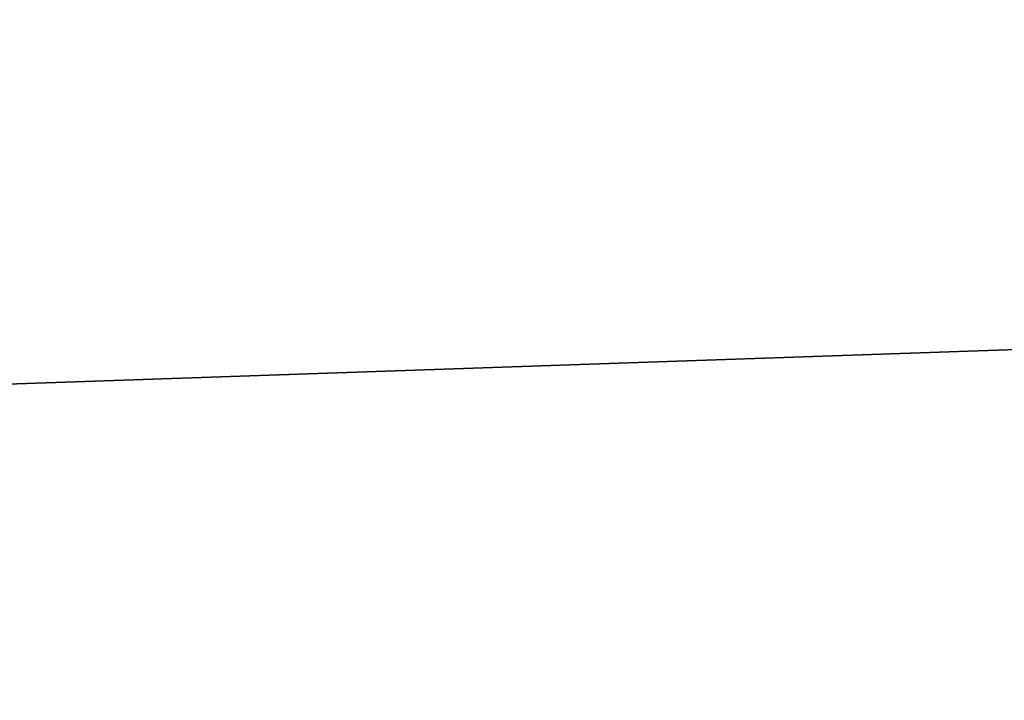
# Model space of a CAD drawing. Header units: millimetres. Extents: x -522 to 188, y -54 to 63.
# Tile 340 of 656: x -4.12769 to -4.11858, y -36.79257 to -36.78627. Entities that reach past the tile are written whole.
import ezdxf

# ---------------------------------------------------------------- set-up
doc = ezdxf.new("R2010")
doc.units = ezdxf.units.MM
doc.header["$LTSCALE"] = 65.185185
for name, color, linetype in [('1', 7, 'CONTINUOUS'), ('2', 7, 'CONTINUOUS'), ('8', 7, 'CONTINUOUS'), ('9', 7, 'CONTINUOUS')]:
    doc.layers.add(name, color=color, linetype=linetype)

msp = doc.modelspace()

# ---------------------------------------------------------------- linework, layer by layer
at = {"layer": '1', "color": 7, "linetype": 'CONTINUOUS'}
for points in [[(-4.178775, -36.8, -12.3100676), (-3.3646476, 23, -12.5570357), (-3.3647088, -36.8, -12.5570172), (-4.178775, -36.8, -12.3100676)], [(-4.178713, 23, -12.3100917), (-3.3646476, 23, -12.5570357), (-4.178775, -36.8, -12.3100676), (-4.178713, 23, -12.3100917)]]:
    msp.add_3dface(points, dxfattribs=at)
at = {"layer": '2', "color": 7, "linetype": 'CONTINUOUS'}
for points in [[(-3.3647088, -36.8, 12.5570172), (-4.178713, 23, 12.3100917), (-4.178775, -36.8, 12.3100676), (-3.3647088, -36.8, 12.5570172)], [(-3.3646476, 23, 12.5570357), (-4.178713, 23, 12.3100917), (-3.3647088, -36.8, 12.5570172), (-3.3646476, 23, 12.5570357)]]:
    msp.add_3dface(points, dxfattribs=at)
at = {"layer": '8', "color": 3, "linetype": 'CONTINUOUS'}
for points in [[(-3.5806534, -36.7709129, -10.5482647), (-4.2173768, -36.7927089, -10.1816483), (-4.2628764, -36.7709129, -10.2914941), (-3.5806534, -36.7709129, -10.5482647)], [(-3.5424354, -36.7927089, -10.4356782), (-4.2173768, -36.7927089, -10.1816483), (-3.5806534, -36.7709129, -10.5482647), (-3.5424354, -36.7927089, -10.4356782)]]:
    msp.add_3dface(points, dxfattribs=at)
at = {"layer": '9', "color": 3, "linetype": 'CONTINUOUS'}
for points in [[(-4.2173768, -36.7927089, 10.1816483), (-3.5424354, -36.7927089, 10.4356782), (-4.2628764, -36.7709129, 10.2914941), (-4.2173768, -36.7927089, 10.1816483)], [(-4.2628764, -36.7709129, 10.2914941), (-3.5424354, -36.7927089, 10.4356782), (-3.5806534, -36.7709129, 10.5482647), (-4.2628764, -36.7709129, 10.2914941)]]:
    msp.add_3dface(points, dxfattribs=at)

doc.saveas('drawing.dxf')
